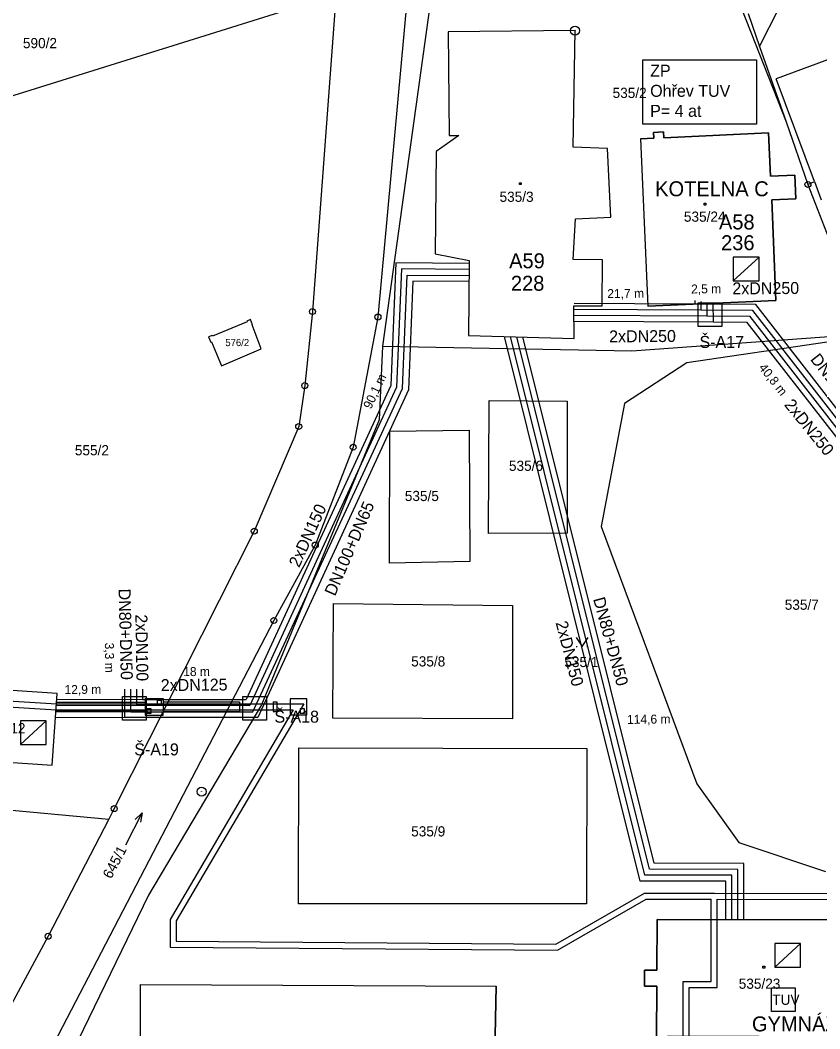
# Model space of a CAD drawing. Extents: x -468021 to -466942, y -1130484 to -1128584.
# Drawn here: x -467820.7 to -467687.3, y -1128861 to -1128692.7 of the extents above; entities that cross this region are included whole.
import ezdxf

# ---------------------------------------------------------------- set-up
doc = ezdxf.new("R2010")
doc.units = 0
for name, color, linetype in [('14a-Šachty', 7, 'Continuous'), ('16-PLÁN-DPST', 7, 'Continuous'), ('18-TUV', 7, 'Continuous'), ('20-Kotelny-šrafy', 7, 'Continuous'), ('21-Označení-odběrného-místa', 7, 'Continuous'), ('22-Odběrná místa-šrafy', 7, 'Continuous'), ('23-Popisy-budov', 7, 'Continuous'), ('24-Poznámky-ke-kotelnám', 7, 'Continuous'), ('25-Popisná-čísla', 7, 'Continuous'), ('27-delky-vedeni', 7, 'Continuous'), ('28-Topný kanál', 7, 'Continuous'), ('Default', 7, 'Continuous'), ('DKM', 7, 'Continuous'), ('TUV_SKUTEČNOST', 7, 'Continuous'), ('UT_PLÁN_předizolované potrubí', 7, 'Continuous'), ('UT_SKUTEČNOST_staré', 7, 'Continuous')]:
    doc.layers.add(name, color=color, linetype=linetype)

# ---------------------------------------------------------------- blocks, each defined once
blk = doc.blocks.new('TUV')
at = {"layer": '18-TUV'}
blk.add_lwpolyline([(-0.0000139, 0.0000235), (0.0000256, 0.0000235), (0.0000256, -0.000016), (-0.0000139, -0.000016)], close=True, dxfattribs=at)
blk.add_text('TUV', height=0.000017, dxfattribs=at).set_placement((-0.0000128, -0.0000048))
blk = doc.blocks.new('SACHTA')
at = {"layer": '14a-Šachty'}
blk.add_lwpolyline([(-0.0000139, 0.0000235), (0.0000256, 0.0000235), (0.0000256, -0.000016), (-0.0000139, -0.000016)], close=True, dxfattribs=at)
blk = doc.blocks.new('VYM10')
at = {"layer": '16-PLÁN-DPST'}
blk.add_line((0.027, 0.0246), (-0.0237, -0.0216), dxfattribs=at)
for points in [[(0.027, 0.0246), (-0.0237, -0.0216), (0.027, -0.0216), (0.027, 0.0246)], [(0.027, 0.0246), (-0.0237, 0.0246), (-0.0237, -0.0216), (0.027, 0.0246)]]:
    blk.add_lwpolyline(points, dxfattribs=at)
blk.add_lwpolyline([(-0.0237, -0.0216), (0.027, -0.0216), (0.027, 0.0246), (-0.0237, 0.0246)], close=True, dxfattribs=at)

msp = doc.modelspace()

# ---------------------------------------------------------------- linework, layer by layer
at = {"layer": '20-Kotelny-šrafy'}
msp.add_lwpolyline([(-467695.3, -1128722.7), (-467691.3, -1128722.52), (-467691.47, -1128718.54), (-467695.51, -1128718.71), (-467695.82, -1128711.51), (-467713.33, -1128712.3), (-467713.37, -1128711.35), (-467715.02, -1128711.43), (-467714.98, -1128712.38), (-467717.22, -1128712.47), (-467715.96, -1128740.41), (-467694.64, -1128739.48), (-467695.3, -1128722.7)], dxfattribs=at)
at = {"layer": '22-Odběrná místa-šrafy'}
for p, q in [((-467814.56, -1128805.09), (-467822.05, -1128804.58)), ((-467815.38, -1128817.04), (-467814.56, -1128805.09)), ((-467822.8, -1128816.53), (-467815.38, -1128817.04)), ((-467800.63, -1128874.34), (-467800.64, -1128853.65)), ((-467800.64, -1128853.65), (-467741.32, -1128853.93)), ((-467741.32, -1128853.93), (-467741.65, -1128874.27))]:
    msp.add_line(p, q, dxfattribs=at)
for points in [[(-467728.45, -1128713.9), (-467728.13, -1128694.43), (-467749.32, -1128694.65), (-467749.14, -1128711.96), (-467747.5, -1128711.94), (-467751.3, -1128714.62), (-467751.45, -1128731.7), (-467745.78, -1128732.78), (-467745.89, -1128745.29), (-467728.3, -1128745.79), (-467728.32, -1128740.36), (-467723.58, -1128740.34), (-467723.54, -1128732.67), (-467728.44, -1128732.64), (-467728.04, -1128725.85), (-467722.18, -1128725.58), (-467722.7, -1128714.13), (-467728.45, -1128713.9)], [(-467676.8, -1128854.02), (-467674.11, -1128854.01), (-467674.12, -1128851.17), (-467676.8, -1128851.17), (-467676.82, -1128842.86), (-467714.44, -1128842.82), (-467714.47, -1128851.24), (-467716.51, -1128851.23), (-467716.52, -1128853.91), (-467714.49, -1128853.92), (-467714.52, -1128862.42), (-467712.15, -1128862.21), (-467697.48, -1128862.28), (-467676.78, -1128862.39), (-467676.8, -1128854.02)]]:
    msp.add_lwpolyline(points, dxfattribs=at)
at = {"layer": '24-Poznámky-ke-kotelnám'}
msp.add_lwpolyline([(-467716.82, -1128699.31), (-467697.87, -1128699.31), (-467697.87, -1128710.04), (-467716.82, -1128710.04)], close=True, dxfattribs=at)
at = {"layer": '28-Topný kanál'}
for p, q in [((-467799.9, -1128805.89), (-467799.9, -1128808.67)), ((-467799.9, -1128805.89), (-467796.85, -1128805.89)), ((-467797.85, -1128806.23), (-467797.85, -1128806.94)), ((-467797.14, -1128806.23), (-467797.85, -1128806.23)), ((-467797.85, -1128806.94), (-467797.14, -1128806.94)), ((-467797.14, -1128806.94), (-467797.14, -1128806.23)), ((-467796.85, -1128805.89), (-467796.85, -1128806.49)), ((-467796.85, -1128806.49), (-467796.85, -1128808.07)), ((-467796.85, -1128806.49), (-467784.15, -1128806.49)), ((-467784.15, -1128806.49), (-467784.15, -1128808.07)), ((-467778.5, -1128806.49), (-467778.5, -1128808.07)), ((-467778.5, -1128806.49), (-467777.9, -1128806.49)), ((-467777.9, -1128806.49), (-467777.9, -1128808.07)), ((-467775.65, -1128805.95), (-467775.65, -1128808.62)), ((-467772.9, -1128805.95), (-467775.65, -1128805.95)), ((-467772.9, -1128808.62), (-467772.9, -1128805.95)), ((-467799.9, -1128808.67), (-467799.61, -1128808.67)), ((-467799.9, -1128808.67), (-467796.85, -1128808.67)), ((-467799.61, -1128807.62), (-467799.61, -1128808.33)), ((-467798.9, -1128807.62), (-467799.61, -1128807.62)), ((-467799.61, -1128808.33), (-467798.9, -1128808.33)), ((-467798.9, -1128808.33), (-467798.9, -1128807.62)), ((-467796.85, -1128808.67), (-467796.85, -1128808.07)), ((-467796.85, -1128808.07), (-467784.15, -1128808.07)), ((-467778.5, -1128808.07), (-467777.9, -1128808.07)), ((-467775.65, -1128808.62), (-467772.9, -1128808.62)), ((-467774.02, -1128807.63), (-467774.02, -1128808.34)), ((-467773.31, -1128807.63), (-467774.02, -1128807.63)), ((-467774.02, -1128808.34), (-467773.31, -1128808.34)), ((-467773.31, -1128808.34), (-467773.31, -1128807.63)), ((-467772.9, -1128808.62), (-467772.9, -1128807.57))]:
    msp.add_line(p, q, dxfattribs=at)
for points in [[(-467814.69, -1128806.53), (-467799.9, -1128806.53)], [(-467814.76, -1128808.03), (-467814.73, -1128808.03), (-467799.9, -1128808.03)]]:
    msp.add_lwpolyline(points, dxfattribs=at)
at = {"layer": 'DKM'}
for p, q in [((-467707.05, -1128673.61), (-467692.92, -1128709.65)), ((-467768.01, -1128688.43), (-467858.68, -1128716.75)), ((-467768.01, -1128688.43), (-467771.96, -1128741.32)), ((-467756.07, -1128687.75), (-467761.03, -1128742.23)), ((-467752.37, -1128690.3), (-467760.27, -1128747.1)), ((-467697.32, -1128697.06), (-467694.08, -1128690.62)), ((-467699.25, -1128691.56), (-467697.32, -1128697.06)), ((-467728.13, -1128694.43), (-467749.32, -1128694.65)), ((-467749.32, -1128694.65), (-467749.14, -1128711.96)), ((-467728.45, -1128713.9), (-467728.13, -1128694.43)), ((-467697.32, -1128697.06), (-467692.92, -1128709.65)), ((-467679.57, -1128696.89), (-467694.58, -1128702.5)), ((-467688.17, -1128719.62), (-467694.58, -1128702.5)), ((-467692.92, -1128709.65), (-467689.26, -1128720.11)), ((-467747.5, -1128711.94), (-467751.3, -1128714.62)), ((-467749.14, -1128711.96), (-467747.5, -1128711.94)), ((-467717.22, -1128712.47), (-467714.98, -1128712.38)), ((-467717.22, -1128712.47), (-467715.96, -1128740.41)), ((-467715.02, -1128711.43), (-467713.37, -1128711.35)), ((-467714.98, -1128712.38), (-467715.02, -1128711.43)), ((-467713.37, -1128711.35), (-467713.33, -1128712.3)), ((-467713.33, -1128712.3), (-467695.82, -1128711.51)), ((-467695.82, -1128711.51), (-467695.51, -1128718.71)), ((-467722.7, -1128714.13), (-467728.45, -1128713.9)), ((-467722.18, -1128725.58), (-467722.7, -1128714.13)), ((-467751.3, -1128714.62), (-467751.45, -1128731.7)), ((-467695.51, -1128718.71), (-467691.47, -1128718.54)), ((-467691.47, -1128718.54), (-467691.3, -1128722.52)), ((-467689.26, -1128720.11), (-467688.17, -1128719.62)), ((-467688.17, -1128719.62), (-467687.03, -1128722.66)), ((-467737.4, -1128719.81), (-467737.1, -1128719.81)), ((-467737.4, -1128720.11), (-467737.4, -1128719.81)), ((-467737.1, -1128720.11), (-467737.4, -1128720.11)), ((-467737.1, -1128719.81), (-467737.1, -1128720.11)), ((-467689.26, -1128720.11), (-467679.65, -1128745.04)), ((-467691.3, -1128722.52), (-467695.3, -1128722.7)), ((-467695.3, -1128722.7), (-467694.64, -1128739.48)), ((-467706.58, -1128723.25), (-467706.28, -1128723.25)), ((-467706.58, -1128723.55), (-467706.58, -1128723.25)), ((-467706.28, -1128723.55), (-467706.58, -1128723.55)), ((-467706.28, -1128723.25), (-467706.28, -1128723.55)), ((-467728.44, -1128732.64), (-467728.04, -1128725.85)), ((-467728.04, -1128725.85), (-467722.18, -1128725.58)), ((-467751.45, -1128731.7), (-467745.78, -1128732.78)), ((-467745.78, -1128732.78), (-467745.89, -1128745.29)), ((-467723.54, -1128732.67), (-467728.44, -1128732.64)), ((-467723.58, -1128740.34), (-467723.54, -1128732.67)), ((-467694.64, -1128739.48), (-467715.96, -1128740.41)), ((-467771.96, -1128741.32), (-467773.24, -1128753.68)), ((-467728.32, -1128740.36), (-467723.58, -1128740.34)), ((-467728.3, -1128745.79), (-467728.32, -1128740.36)), ((-467782.87, -1128743.04), (-467788.64, -1128745.43)), ((-467782.32, -1128742.66), (-467782.92, -1128742.91)), ((-467782.92, -1128742.91), (-467782.87, -1128743.04)), ((-467781.96, -1128743.52), (-467782.32, -1128742.66)), ((-467761.03, -1128742.23), (-467765.16, -1128763.96)), ((-467782.04, -1128743.54), (-467781.96, -1128743.52)), ((-467780.51, -1128747.56), (-467782.04, -1128743.54)), ((-467788.69, -1128745.31), (-467789.29, -1128745.56)), ((-467789.29, -1128745.56), (-467788.93, -1128746.42)), ((-467788.93, -1128746.42), (-467788.8, -1128746.37)), ((-467788.8, -1128746.37), (-467787.13, -1128750.4)), ((-467788.64, -1128745.43), (-467788.69, -1128745.31)), ((-467745.89, -1128745.29), (-467728.3, -1128745.79)), ((-467718.63, -1128747.86), (-467679.65, -1128745.04)), ((-467686.06, -1128746.42), (-467709.46, -1128749.86)), ((-467787.13, -1128750.4), (-467780.51, -1128747.56)), ((-467760.27, -1128747.1), (-467760.82, -1128759.41)), ((-467760.27, -1128747.1), (-467718.63, -1128747.86)), ((-467709.46, -1128749.86), (-467719.86, -1128756.64)), ((-467773.24, -1128753.68), (-467774.25, -1128760.51)), ((-467742.59, -1128778.38), (-467742.47, -1128756.19)), ((-467742.47, -1128756.19), (-467729.47, -1128756.29)), ((-467729.47, -1128756.29), (-467729.43, -1128778.31)), ((-467719.86, -1128756.64), (-467723.75, -1128777.18)), ((-467760.82, -1128759.41), (-467780.45, -1128806.96)), ((-467774.25, -1128760.51), (-467781.66, -1128777.97)), ((-467759.07, -1128783.34), (-467759.02, -1128761.29)), ((-467759.02, -1128761.29), (-467745.8, -1128761.12)), ((-467745.8, -1128761.12), (-467745.7, -1128783.03)), ((-467765.16, -1128763.96), (-467771.48, -1128780.3)), ((-467781.66, -1128777.97), (-467805.04, -1128824.29)), ((-467729.43, -1128778.31), (-467742.59, -1128778.38)), ((-467723.75, -1128777.18), (-467707.83, -1128820.15)), ((-467771.48, -1128780.3), (-467778.4, -1128792.88)), ((-467745.7, -1128783.03), (-467759.07, -1128783.34)), ((-467768.56, -1128809.19), (-467768.43, -1128790.06)), ((-467768.43, -1128790.06), (-467738.57, -1128790.41)), ((-467738.57, -1128790.41), (-467738.58, -1128809.3)), ((-467778.4, -1128792.88), (-467817.08, -1128867.23)), ((-467727.96, -1128795.72), (-467726.96, -1128797.22)), ((-467726.96, -1128797.22), (-467725.96, -1128795.72)), ((-467727.96, -1128797.22), (-467727.76, -1128797.22)), ((-467726.16, -1128797.22), (-467725.96, -1128797.22)), ((-467814.56, -1128805.09), (-467822.05, -1128804.58)), ((-467815.38, -1128817.04), (-467814.56, -1128805.09)), ((-467780.45, -1128806.96), (-467799.32, -1128838.74)), ((-467738.58, -1128809.3), (-467768.56, -1128809.19)), ((-467774.26, -1128840.16), (-467774.22, -1128814.15)), ((-467774.22, -1128814.15), (-467726.14, -1128814.27)), ((-467726.14, -1128814.27), (-467726.24, -1128840.18)), ((-467822.8, -1128816.53), (-467815.38, -1128817.04)), ((-467869.52, -1128820.11), (-467805.95, -1128826.04)), ((-467707.83, -1128820.15), (-467700.82, -1128829.92)), ((-467805.04, -1128824.29), (-467805.95, -1128826.04)), ((-467803.12, -1128830.33), (-467800.4, -1128824.98)), ((-467800.4, -1128824.98), (-467801.53, -1128826.1)), ((-467800.4, -1128824.98), (-467800.64, -1128826.55)), ((-467805.95, -1128826.04), (-467816.07, -1128845.59)), ((-467700.82, -1128829.92), (-467686.33, -1128834.79)), ((-467799.32, -1128838.74), (-467815.16, -1128871.31)), ((-467726.24, -1128840.18), (-467774.26, -1128840.16)), ((-467714.47, -1128851.24), (-467714.44, -1128842.82)), ((-467714.44, -1128842.82), (-467677.47, -1128842.86)), ((-467816.07, -1128845.59), (-467827.12, -1128866.01)), ((-467696.78, -1128850.59), (-467696.48, -1128850.59)), ((-467696.78, -1128850.89), (-467696.78, -1128850.59)), ((-467696.48, -1128850.89), (-467696.78, -1128850.89)), ((-467696.48, -1128850.59), (-467696.48, -1128850.89)), ((-467716.52, -1128853.91), (-467716.51, -1128851.23)), ((-467716.51, -1128851.23), (-467714.47, -1128851.24)), ((-467800.63, -1128874.34), (-467800.64, -1128853.65)), ((-467800.64, -1128853.65), (-467741.32, -1128853.93)), ((-467741.65, -1128874.27), (-467741.32, -1128853.93)), ((-467714.49, -1128853.92), (-467716.52, -1128853.91)), ((-467714.52, -1128862.42), (-467714.49, -1128853.92))]:
    msp.add_line(p, q, dxfattribs=at)
for centre, radius in [((-467728.13, -1128694.43), 0.75), ((-467728.13, -1128694.43), 0.01), ((-467689.26, -1128720.11), 0.5), ((-467689.26, -1128720.11), 0.01), ((-467771.96, -1128741.32), 0.5), ((-467771.96, -1128741.32), 0.01), ((-467761.03, -1128742.23), 0.5), ((-467761.03, -1128742.23), 0.01), ((-467773.24, -1128753.68), 0.5), ((-467773.24, -1128753.68), 0.01), ((-467774.25, -1128760.51), 0.5), ((-467774.25, -1128760.51), 0.01), ((-467765.16, -1128763.96), 0.5), ((-467765.16, -1128763.96), 0.01), ((-467781.66, -1128777.97), 0.5), ((-467781.66, -1128777.97), 0.01), ((-467771.48, -1128780.3), 0.5), ((-467771.48, -1128780.3), 0.01), ((-467778.4, -1128792.88), 0.5), ((-467778.4, -1128792.88), 0.01), ((-467790.47, -1128821.45), 0.75), ((-467790.47, -1128821.45), 0.01), ((-467805.04, -1128824.29), 0.5), ((-467805.04, -1128824.29), 0.01), ((-467816.07, -1128845.59), 0.5), ((-467816.07, -1128845.59), 0.01)]:
    msp.add_circle(centre, radius, dxfattribs=at)
at = {"layer": 'TUV_SKUTEČNOST'}
for points in [[(-467745.83, -1128736.31), (-467755.18, -1128736.23), (-467755.93, -1128754.41), (-467781.1, -1128809.09), (-467803.25, -1128809.1), (-467814.82, -1128809.11)], [(-467802.25, -1128808.11), (-467781.89, -1128808.11), (-467756.92, -1128754.17), (-467756.14, -1128735.22), (-467745.82, -1128735.31)], [(-467708.15, -1128739.5), (-467708.14, -1128740.08)], [(-467707.15, -1128739.63), (-467707.12, -1128741.09)], [(-467707.12, -1128741.09), (-467728.3, -1128741)], [(-467708.14, -1128740.08), (-467728.29, -1128740)], [(-467639.18, -1128816.08), (-467658.22, -1128791.55), (-467656.38, -1128789.8), (-467661.43, -1128783.26), (-467663.33, -1128784.71), (-467697.94, -1128740.15), (-467708.14, -1128740.08)], [(-467639.39, -1128817.43), (-467659.57, -1128791.45), (-467657.72, -1128789.7), (-467661.61, -1128784.66), (-467663.52, -1128786.11), (-467698.43, -1128741.15), (-467707.12, -1128741.09)], [(-467700.94, -1128842.83), (-467700.98, -1128837.44), (-467700.95, -1128834.43), (-467715.69, -1128834.38), (-467737.85, -1128745.52)], [(-467699.94, -1128842.84), (-467699.98, -1128837.45), (-467699.95, -1128833.43), (-467714.91, -1128833.38), (-467736.82, -1128745.55)], [(-467803.25, -1128809.1), (-467803.27, -1128804.34)], [(-467802.25, -1128808.11), (-467802.27, -1128804.33)], [(-467802.25, -1128808.11), (-467814.78, -1128808.11)]]:
    msp.add_lwpolyline(points, dxfattribs=at)
at = {"layer": 'UT_PLÁN_předizolované potrubí'}
for p, q in [((-467846.15, -1128804.89), (-467814.7, -1128806.78)), ((-467847.23, -1128805.83), (-467814.73, -1128807.78)), ((-467814.7, -1128806.78), (-467773.4, -1128806.78)), ((-467773.4, -1128806.78), (-467794.7, -1128843.04)), ((-467814.73, -1128807.78), (-467775.15, -1128807.78)), ((-467775.15, -1128807.78), (-467795.7, -1128842.77)), ((-467731.31, -1128846.92), (-467716.55, -1128838.4)), ((-467716.55, -1128838.4), (-467704.85, -1128838.41)), ((-467731.05, -1128847.93), (-467716.28, -1128839.4)), ((-467716.28, -1128839.4), (-467705.4, -1128839.41)), ((-467795.7, -1128842.77), (-467795.7, -1128847.42)), ((-467794.7, -1128843.04), (-467794.7, -1128846.42)), ((-467795.7, -1128847.42), (-467731.05, -1128847.93)), ((-467794.7, -1128846.42), (-467731.31, -1128846.92))]:
    msp.add_line(p, q, dxfattribs=at)
for points in [[(-467704.85, -1128838.41), (-467673.69, -1128838.43), (-467639.28, -1128814.93), (-467583.89, -1128889.91), (-467555.35, -1128890.09), (-467555.43, -1128899.26), (-467556.14, -1128977.07), (-467563.97, -1128977.81), (-467564.96, -1128997.36)], [(-467704.4, -1128839.41), (-467673.38, -1128839.43), (-467639.51, -1128816.3), (-467584.4, -1128890.91), (-467556.36, -1128891.08), (-467556.43, -1128899.25), (-467557.13, -1128976.16), (-467564.92, -1128976.9), (-467565.96, -1128997.3)], [(-467783.41, -1128883.55), (-467710.1, -1128883.55), (-467710.1, -1128853.12), (-467705.4, -1128853.12), (-467705.4, -1128839.41)], [(-467783.41, -1128884.55), (-467709.1, -1128884.55), (-467709.1, -1128854.12), (-467704.4, -1128854.12), (-467704.4, -1128839.41)]]:
    msp.add_lwpolyline(points, dxfattribs=at)
at = {"layer": 'UT_SKUTEČNOST_staré'}
for points in [[(-467745.8, -1128733.31), (-467758.06, -1128733.21), (-467758.9, -1128753.69), (-467783.02, -1128806.09)], [(-467745.81, -1128734.31), (-467757.1, -1128734.21), (-467757.91, -1128753.93), (-467782.38, -1128807.09)], [(-467706.14, -1128739.89), (-467706.11, -1128742.08)], [(-467705.14, -1128739.89), (-467705.09, -1128743.09)], [(-467706.11, -1128742.08), (-467728.31, -1128742)], [(-467705.09, -1128743.09), (-467728.31, -1128743)], [(-467678, -1128769.08), (-467698.92, -1128742.15), (-467706.11, -1128742.08)], [(-467678.12, -1128770.49), (-467699.41, -1128743.15), (-467705.09, -1128743.09)], [(-467702.94, -1128842.83), (-467702.98, -1128837.42), (-467702.97, -1128836.42), (-467717.26, -1128836.37), (-467739.93, -1128745.46)], [(-467701.94, -1128842.83), (-467701.98, -1128837.43), (-467701.96, -1128835.42), (-467716.47, -1128835.37), (-467738.89, -1128745.49)], [(-467801.26, -1128807.1), (-467801.27, -1128804.33)], [(-467800.26, -1128806.1), (-467800.27, -1128804.33)], [(-467801.26, -1128807.09), (-467814.75, -1128807.11)], [(-467800.26, -1128806.09), (-467814.71, -1128806.11)], [(-467782.38, -1128807.09), (-467801.26, -1128807.1)], [(-467800.26, -1128806.1), (-467783.02, -1128806.1)]]:
    msp.add_lwpolyline(points, dxfattribs=at)

# ---------------------------------------------------------------- block references
at = {"layer": '14a-Šachty', "xscale": 100000, "yscale": 100000}
for p in [(-467706.17, -1128742.24), (-467802.29, -1128807.95), (-467782.2, -1128807.9)]:
    msp.add_blockref('SACHTA', p, dxfattribs=at)
at = {"layer": '16-PLÁN-DPST', "xscale": 84.9999999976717, "yscale": 85.00000000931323}
for p in [(-467699.7, -1128734.33), (-467818.68, -1128811.75), (-467692.79, -1128848.91)]:
    msp.add_blockref('VYM10', p, dxfattribs=at)
at = {"layer": 'Default', "xscale": 100000, "yscale": 100000}
msp.add_blockref('TUV', (-467693.93, -1128856.56), dxfattribs=at)

# ---------------------------------------------------------------- texts
at = {"layer": '14a-Šachty'}
for s, p in [('Š-A17', (-467707.36, -1128747.39)), ('Š-A18', (-467778.3, -1128809.94)), ('Š-A19', (-467801.69, -1128815.4))]:
    msp.add_text(s, height=2, dxfattribs=at).set_placement(p)
at = {"layer": '21-Označení-odběrného-místa'}
for s, p in [('KOTELNA C', (-467714.76, -1128722.08)), ('A58', (-467704.11, -1128727.62)), ('A59', (-467739.13, -1128734.1))]:
    msp.add_text(s, height=2.5, dxfattribs=at).set_placement(p)
at = {"layer": '23-Popisy-budov'}
msp.add_text('GYMNÁZIUM', height=2.5, dxfattribs=at).set_placement((-467698.6, -1128861.47))
at = {"layer": '24-Poznámky-ke-kotelnám'}
for s, p in [('ZP', (-467715.59, -1128702.12)), ('Ohřev TUV', (-467715.59, -1128705.48)), ('P= 4 at', (-467715.59, -1128708.82))]:
    msp.add_text(s, height=2, dxfattribs=at).set_placement(p)
at = {"layer": '25-Popisná-čísla'}
for s, p in [('236', (-467703.75, -1128731.08)), ('228', (-467738.83, -1128737.85))]:
    msp.add_text(s, height=2.5, dxfattribs=at).set_placement(p)
at = {"layer": '27-delky-vedeni'}
for s, rotation, p in [('21,7 m', 0.6082, (-467722.74, -1128739.08)), ('2,5 m', 0.6082, (-467708.75, -1128738.31)), ('40,8 m', 308.5453, (-467697.56, -1128750.72)), ('90,1 m', 64.6427, (-467762.2, -1128757.71)), ('3,3 m', 270.6082, (-467806.6, -1128796.59)), ('18 m', 0.6082, (-467793.52, -1128802.18)), ('12,9 m', 0.6082, (-467813.33, -1128805.18)), ('114,6 m', 0.6082, (-467719.44, -1128810.15))]:
    msp.add_text(s, height=1.5, rotation=rotation, dxfattribs=at).set_placement(p)
at = {"layer": 'DKM'}
for s, height, p in [('590/2', 1.7, (-467820.28, -1128697.36)), ('535/2', 1.7, (-467721.86, -1128705.67)), ('535/3', 1.7, (-467740.73, -1128723.01)), ('535/24', 1.7, (-467709.96, -1128726.33)), ('576/2', 1.19, (-467786.5, -1128747.09)), ('555/2', 1.7, (-467811.61, -1128765.31)), ('535/6', 1.7, (-467739.16, -1128767.91)), ('535/5', 1.7, (-467756.54, -1128772.95)), ('535/7', 1.7, (-467693.13, -1128791.1)), ('535/8', 1.7, (-467755.48, -1128800.56)), ('535/1', 1.7, (-467729.92, -1128800.66)), ('555/12', 1.7, (-467826.81, -1128811.72)), ('535/9', 1.7, (-467755.48, -1128828.93)), ('535/23', 1.7, (-467700.81, -1128854.36))]:
    msp.add_text(s, height=height, dxfattribs=at).set_placement(p)
msp.add_text('645/1', height=1.7, rotation=62.1787, dxfattribs=at).set_placement((-467805.55, -1128836.12))
at = {"layer": 'TUV_SKUTEČNOST'}
for s, rotation, p in [('DN100+DN80', 308.1023, (-467688.96, -1128749.32)), ('DN100+DN65', 66.6519, (-467768.19, -1128788.93)), ('DN80+DN50', 271.4996, (-467804.33, -1128787.59)), ('DN80+DN50', 285.2822, (-467725.13, -1128789.29))]:
    msp.add_text(s, height=2, rotation=rotation, dxfattribs=at).set_placement(p)
at = {"layer": 'UT_SKUTEČNOST_staré'}
for s, rotation, p in [('2xDN250', 0.3898, (-467701.87, -1128738.46)), ('2xDN250', 0.3898, (-467722.44, -1128746.47)), ('2xDN250', 309.0222, (-467693.32, -1128756.91)), ('2xDN150', 65.4501, (-467774.18, -1128784.18)), ('2xDN100', 270.9485, (-467801.51, -1128791.88)), ('2xDN150', 284.6031, (-467731.39, -1128793.25)), ('2xDN125', 0.5633, (-467797.27, -1128804.68))]:
    msp.add_text(s, height=2, rotation=rotation, dxfattribs=at).set_placement(p)

doc.saveas('drawing.dxf')
